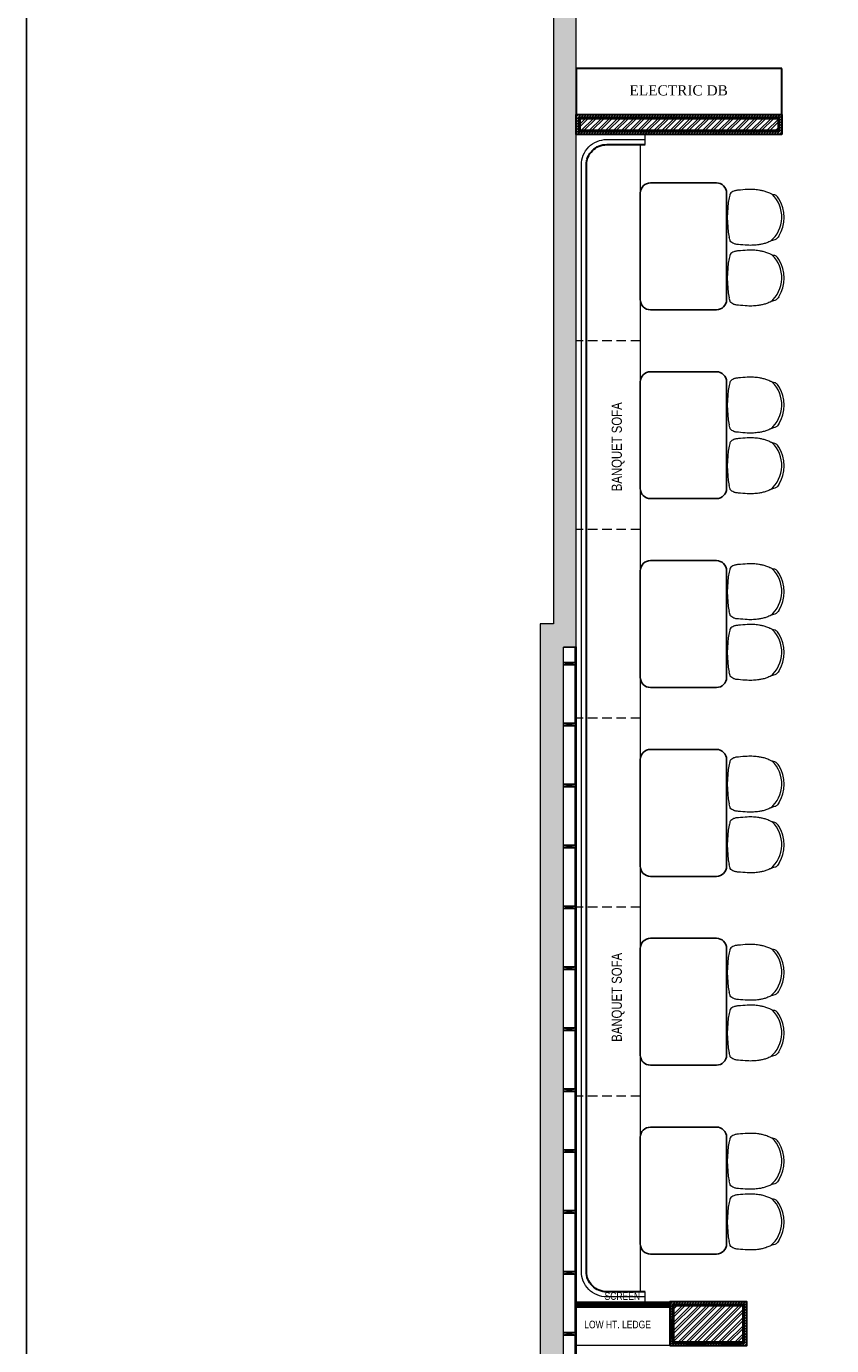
# Model space of a CAD drawing. Extents: x 3940905 to 4145695, y 925352 to 1109797.
# Tile 863 of 1056: x 4083333 to 4091264, y 986621 to 999614. Entities that reach past the tile are written whole.
import ezdxf

# ---------------------------------------------------------------- set-up
doc = ezdxf.new("R2010")
doc.units = 0
doc.header["$LTSCALE"] = 750
doc.header["$MEASUREMENT"] = 0
doc.linetypes.add('DASHED2', pattern=[0.375, 0.25, -0.125])
doc.layers.get('0').update_dxf_attribs({"linetype": 'CONTINUOUS', "lineweight": 0})
for name, color, linetype in [('AR-FURNITURE', 34, 'CONTINUOUS'), ('PARTITION', 16, 'CONTINUOUS'), ('S-Hatch_8', 7, 'CONTINUOUS'), ('TEXT', 7, 'CONTINUOUS')]:
    doc.layers.add(name, color=color, linetype=linetype)
for name, color, linetype, lineweight in [('CIVIL WALLS', 7, 'CONTINUOUS', 30), ('FURN', 15, 'CONTINUOUS', 5), ('HATCH', 7, 'CONTINUOUS', 0), ('wall', 7, 'CONTINUOUS', 25)]:
    doc.layers.add(name, color=color, linetype=linetype, lineweight=lineweight)
doc.styles.add('ARA-30', font='arial.ttf', dxfattribs={"width": 0.8, "height": 150})
doc.styles.add('CKD_Dimension Text', font='BOOKOS.TTF')
pattern_1 = [(45, (113076.044, -40245.907), (-13.25825215, 13.25825215), [])]
pattern_2 = [(45, (113076.044, -40245.91), (-39.77475644, 39.77475644), []), (45, (113102.56, -40245.91), (-39.77475644, 39.77475644), [])]
pattern_3 = [(50, (113076.044, -40245.907), (21.51780548, -1.88256405), [2.25, -24.75]), (355, (113076.044, -40245.907), (-4.16254001, 22.56576401), [1.8, -19.8]), (100.45144446, (113077.837, -40246.064), (17.3552654, 20.68319973), [1.91220576, -21.03426336]), (46.1842, (113076.044, -40239.907), (32.01723992, -4.96557842), [3.375, -37.125]), (96.6356355, (113078.712, -40240.32), (28.03985837, 29.22355802), [2.86831026, -31.5514128]), (351.184164, (113076.044, -40239.907), (28.03985835, 29.223558), [2.7, -29.70000003]), (21, (113079.044, -40241.407), (17.90721156, -12.07856672), [2.25, -24.75]), (326, (113079.044, -40241.407), (7.29945996, 21.75450135), [1.8, -19.8]), (71.45144474, (113080.536, -40242.414), (25.2066713, 9.67593458), [1.9122057, -21.03426336]), (37.5, (113076.044, -40245.907), (0.36479566, 9.986815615), [0, -19.56, 0, -20.1, 0, -19.875]), (7.5, (113076.044, -40245.907), (7.892086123, 11.832351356), [0, -11.46, 0, -19.11, 0, -7.575]), (327.5, (113069.354, -40245.907), (16.014673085, -0.676646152), [0, -7.5, 0, -23.4, 0, -31.05]), (317.5, (113066.354, -40245.907), (17.49558508, 3.00314947), [0, -9.75, 0, -15.54, 0, -22.05])]

msp = doc.modelspace()

# ---------------------------------------------------------------- hatches: boundary and pattern name
at = {"layer": 'CIVIL WALLS', "true_color": 0x136734}
h = msp.add_hatch(dxfattribs=at)
h.set_pattern_fill('AR-CONC', color=116, scale=3)
h.set_pattern_definition(pattern_3)
h.paths.add_polyline_path([(4090736.4, 998587.6), (4088787, 998587.6), (4088787, 998707.7), (4090736.4, 998707.7)], flags=16)
h.paths.add_polyline_path([(4090748.9, 998575.1), (4088774.5, 998575.1), (4088774.5, 998720.2), (4090748.9, 998720.2)])
h = msp.add_hatch(dxfattribs=at)
h.set_pattern_fill('AR-CONC', color=116, scale=3)
h.set_pattern_definition(pattern_3)
h.paths.add_polyline_path([(4089707, 986658.8), (4090392, 986658.8), (4090392, 987013.8), (4089707, 987013.8)], flags=16)
h.paths.add_polyline_path([(4089694.5, 986646.3), (4090404.5, 986646.3), (4090404.5, 987026.3), (4089694.5, 987026.3)])
at = {"layer": 'FURN'}
h = msp.add_hatch(dxfattribs=at)
h.set_pattern_fill('ANSI31', color=256)
h.set_pattern_definition([(45, (113076.04373, -40245.90724), (-0.0883883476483, 0.0883883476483), [])])
h.paths.add_polyline_path([(4088749.5, 987051.3), (4089669.5, 987051.3), (4089669.5, 987001.3), (4088749.5, 987001.3)])
at = {"layer": 'HATCH'}
h = msp.add_hatch(color=8, dxfattribs=at)
h.dxf.hatch_style = 1
h.paths.add_polyline_path([(4101119.5, 1007776.3), (4088524.5, 1007776.3), (4088524.5, 993731.3), (4088394.5, 993731.3), (4088394.5, 979768.3), (4088557.5, 979768.3), (4088557.5, 973244.3), (4089014.5, 973244.3), (4089014.5, 977818.3), (4089014.5, 979931.3), (4088624.5, 979931.3), (4088624.5, 993501.4), (4088749.5, 993501.3), (4088749.5, 1007546.3), (4101119.5, 1007546.3)])
at = {"layer": 'S-Hatch_8'}
h = msp.add_hatch(dxfattribs=at)
h.set_pattern_fill('ANSI31', color=6, scale=150)
h.set_pattern_definition(pattern_1)
h.paths.add_polyline_path([(4090748.9, 998575.1), (4088774.5, 998575.1), (4088774.5, 998720.2), (4090748.9, 998720.2)], flags=16)
h.paths.add_polyline_path([(4090773.9, 998550.1), (4088749.5, 998550.1), (4088749.5, 998745.2), (4090773.9, 998745.2)])
at = {"layer": 'S-Hatch_8', "true_color": 0x636466}
h = msp.add_hatch(dxfattribs=at)
h.set_pattern_fill('ANSI32', color=251, scale=150)
h.set_pattern_definition(pattern_2)
h.paths.add_polyline_path([(4090736.4, 998587.6), (4088787, 998587.6), (4088787, 998707.7), (4090736.4, 998707.7)])
at = {"layer": 'S-Hatch_8'}
h = msp.add_hatch(dxfattribs=at)
h.set_pattern_fill('ANSI31', color=6, scale=150)
h.set_pattern_definition(pattern_1)
h.paths.add_polyline_path([(4089694.5, 986646.3), (4090404.5, 986646.3), (4090404.5, 987026.3), (4089694.5, 987026.3)], flags=16)
h.paths.add_polyline_path([(4089669.5, 986621.3), (4090429.5, 986621.3), (4090429.5, 987051.3), (4089669.5, 987051.3)])
at = {"layer": 'S-Hatch_8', "true_color": 0x636466}
h = msp.add_hatch(dxfattribs=at)
h.set_pattern_fill('ANSI32', color=251, scale=150)
h.set_pattern_definition(pattern_2)
h.paths.add_polyline_path([(4089707, 986658.8), (4090392, 986658.8), (4090392, 987013.8), (4089707, 987013.8)])
h.paths.add_polyline_path([(4089702, 984933.8), (4090392, 984933.8), (4090392, 984568.8), (4089702, 984568.8)])

# ---------------------------------------------------------------- linework, layer by layer
at = {"layer": 'AR-FURNITURE'}
msp.add_lwpolyline([(4083332.9, 1009789.4), (4105919.4, 1009789.4), (4105919.4, 970817.7), (4083332.9, 970817.7)], close=True, dxfattribs=at)
at = {"layer": 'CIVIL WALLS', "color": 6}
for points in [[(4090773.9, 998550.1), (4088749.5, 998550.1), (4088749.5, 998745.2), (4090773.9, 998745.2)], [(4089669.5, 986621.3), (4090429.5, 986621.3), (4090429.5, 987051.3), (4089669.5, 987051.3)]]:
    msp.add_lwpolyline(points, close=True, dxfattribs=at)
at = {"layer": 'CIVIL WALLS', "color": 116, "true_color": 0x136734}
for points in [[(4090748.9, 998575.1), (4088774.5, 998575.1), (4088774.5, 998720.2), (4090748.9, 998720.2)], [(4089694.5, 986646.3), (4090404.5, 986646.3), (4090404.5, 987026.3), (4089694.5, 987026.3)]]:
    msp.add_lwpolyline(points, close=True, dxfattribs=at)
at = {"layer": 'CIVIL WALLS'}
for points in [[(4090736.4, 998587.6), (4088787, 998587.6), (4088787, 998707.7), (4090736.4, 998707.7)], [(4089707, 986658.8), (4090392, 986658.8), (4090392, 987013.8), (4089707, 987013.8)]]:
    msp.add_lwpolyline(points, close=True, dxfattribs=at)
at = {"layer": 'FURN'}
for p, q in [((4089429.2, 998450.1, 0.1), (4089429.2, 998550.1, 0.1)), ((4089379.2, 998450.1, 0.1), (4089379.2, 987151.3, 0)), ((4088749.5, 987004.8, 0.1), (4088749.5, 987662.9, 0.1)), ((4089429.2, 987051.3), (4089429.2, 987151.3))]:
    msp.add_line(p, q, dxfattribs=at)
at = {"layer": 'FURN', "linetype": 'DASHED2', "ltscale": 0.5}
for p, q in [((4089379.2, 996518.2), (4088749.2, 996518.2)), ((4089379.2, 994658.2), (4088749.2, 994658.2)), ((4089379.2, 992800.7, 0.1), (4088749.2, 992800.7)), ((4089379.2, 990938.2), (4088749.2, 990938.2)), ((4089379.2, 989078.2), (4088749.2, 989078.2))]:
    msp.add_line(p, q, dxfattribs=at)
at = {"layer": 'FURN', "lineweight": 30}
msp.add_lwpolyline([(4090773.9, 999200.2), (4088749.5, 999200.2), (4088749.5, 998745.2), (4090773.9, 998745.2)], close=True, dxfattribs=at)
at = {"layer": 'FURN'}
msp.add_lwpolyline([(4089429.2, 987101.3), (4089049.2, 987101.3, -0.4142136), (4088799.2, 987351.3), (4088799.2, 998250.1, -0.4142136), (4089049.2, 998500.1), (4089429.2, 998500.1)], format="xyb", dxfattribs=at)
at = {"layer": 'FURN', "lineweight": 30}
msp.add_lwpolyline([(4089429.2, 987151.3), (4089049.2, 987151.3, -0.4142136), (4088849.2, 987351.3), (4088849.2, 998250.1, -0.4142136), (4089049.2, 998450.1), (4089429.2, 998450.1)], format="xyb", dxfattribs=at)
at = {"layer": 'FURN', "lineweight": 25}
for points in [[(4089379.6, 996923.2), (4089379.6, 997973.2, -0.4142108), (4089479.6, 998073.2), (4090129.6, 998073.2, -0.4142163), (4090229.6, 997973.2), (4090229.5, 996923.2, -0.4142108), (4090129.5, 996823.2), (4089479.6, 996823.2, -0.4142163)], [(4089379.6, 995063.2), (4089379.6, 996113.2, -0.4142108), (4089479.6, 996213.2), (4090129.5, 996213.2, -0.4142163), (4090229.5, 996113.2), (4090229.5, 995063.2, -0.4142108), (4090129.5, 994963.2), (4089479.6, 994963.2, -0.4142163)], [(4089379.6, 993203.2), (4089379.6, 994253.2, -0.4142108), (4089479.6, 994353.2), (4090129.5, 994353.2, -0.4142163), (4090229.5, 994253.2), (4090229.5, 993203.2, -0.4142108), (4090129.5, 993103.2), (4089479.6, 993103.2, -0.4142163)], [(4089379.5, 991343.2), (4089379.6, 992393.2, -0.4142108), (4089479.6, 992493.2), (4090129.5, 992493.2, -0.4142163), (4090229.5, 992393.2), (4090229.5, 991343.2, -0.4142108), (4090129.5, 991243.2), (4089479.5, 991243.2, -0.4142163)], [(4089379.5, 989483.2), (4089379.5, 990533.2, -0.4142108), (4089479.5, 990633.2), (4090129.5, 990633.2, -0.4142163), (4090229.5, 990533.2), (4090229.5, 989483.2, -0.4142108), (4090129.5, 989383.2), (4089479.5, 989383.2, -0.4142163)], [(4089379.5, 987623.2), (4089379.5, 988673.2, -0.4142108), (4089479.5, 988773.2), (4090129.5, 988773.2, -0.4142163), (4090229.5, 988673.2), (4090229.5, 987623.2, -0.4142108), (4090129.5, 987523.2), (4089479.5, 987523.2, -0.4142163)]]:
    msp.add_lwpolyline(points, format="xyb", close=True, dxfattribs=at)
at = {"layer": 'FURN'}
msp.add_lwpolyline([(4088749.5, 987051.3), (4089669.5, 987051.3), (4089669.5, 987001.3), (4088749.5, 987001.3)], close=True, dxfattribs=at)
at = {"layer": 'FURN', "lineweight": 0, "ltscale": 2}
msp.add_lwpolyline([(4089669.5, 986621.3), (4088749.5, 986621.3), (4088749.5, 987001.3), (4089669.5, 987001.3)], close=True, dxfattribs=at)
at = {"layer": 'FURN', "ltscale": 2}
for centre, radius, start, end in [((4091323.7, 997733.4), 1086.6, 169.74552, 190.2765), ((4090463.6, 997736), 310.1, 309.8995, 46.37709), ((4090448, 997733.1), 347.8, 328.11996, 31.90068), ((4090463.6, 997138.3), 310.1, 309.8995, 46.37709), ((4091323.7, 997135.7), 1086.6, 169.74552, 190.2765), ((4090448, 997135.4), 347.8, 328.11996, 31.90068), ((4091323.7, 995884.3), 1086.6, 169.74552, 190.2765), ((4090463.6, 995886.9), 310.1, 309.8995, 46.37709), ((4090448, 995884), 347.8, 328.11996, 31.90068), ((4091323.7, 995286.6), 1086.6, 169.74552, 190.2765), ((4090463.6, 995289.2), 310.1, 309.8995, 46.37709), ((4090448, 995286.3), 347.8, 328.11996, 31.90068), ((4091323.7, 994046.3), 1086.6, 169.74552, 190.2765), ((4090463.6, 994049), 310.1, 309.8995, 46.37709), ((4090448, 994046), 347.8, 328.11996, 31.90068), ((4091323.7, 993448.6), 1086.6, 169.74552, 190.2765), ((4090463.6, 993451.3), 310.1, 309.8995, 46.37709), ((4090448, 993448.3), 347.8, 328.11996, 31.90068), ((4091323.7, 992150.8), 1086.6, 169.74552, 190.2765), ((4090463.6, 992153.5), 310.1, 309.8995, 46.37709), ((4090448, 992150.5), 347.8, 328.11996, 31.90068), ((4090463.6, 991555.8), 310.1, 309.8995, 46.37709), ((4091323.7, 991553.1), 1086.6, 169.74552, 190.2765), ((4090448, 991552.8), 347.8, 328.11996, 31.90068), ((4091323.7, 990297.5), 1086.6, 169.74552, 190.2765), ((4090463.6, 990300.2), 310.1, 309.8995, 46.37709), ((4090448, 990297.2), 347.8, 328.11996, 31.90068), ((4091323.7, 989699.8), 1086.6, 169.74552, 190.2765), ((4090463.6, 989702.5), 310.1, 309.8995, 46.37709), ((4090448, 989699.5), 347.8, 328.11996, 31.90068), ((4090463.6, 988439.4), 310.1, 309.8995, 46.37709), ((4091323.7, 988436.7), 1086.6, 169.74552, 190.2765), ((4090448, 988436.4), 347.8, 328.11996, 31.90068), ((4091323.7, 987839), 1086.6, 169.74552, 190.2765), ((4090463.6, 987841.7), 310.1, 309.8995, 46.37709), ((4090448, 987838.8), 347.8, 328.11996, 31.90068)]:
    msp.add_arc(centre, radius, start, end, dxfattribs=at)
for points in [[(4090743.2, 997916.8), (4090730.7, 997935.2), (4090717.8, 997947.6), (4090704.9, 997954), (4090681.8, 997959.6), (4090655.6, 997970.4), (4090617.7, 997985.9), (4090581.6, 997995.9), (4090546.8, 998002.3), (4090493.7, 998007.6), (4090433.9, 998007.6), (4090346.2, 998000.8), (4090313.9, 997996.4), (4090299.9, 997991.7), (4090281.9, 997981.2), (4090265.8, 997965.6), (4090261.8, 997951.8), (4090254.4, 997926.4)], [(4090743.3, 997549.4), (4090730.8, 997531), (4090717.8, 997518.7), (4090705, 997512.2), (4090681.9, 997506.6), (4090655.7, 997495.8), (4090617.8, 997480.3), (4090581.7, 997470.3), (4090546.9, 997463.9), (4090493.8, 997458.7), (4090433.9, 997458.7), (4090346.2, 997465.5), (4090314, 997469.8), (4090299.9, 997474.6), (4090281.9, 997485), (4090265.9, 997500.7), (4090261.8, 997514.4), (4090254.5, 997539.5)], [(4090743.2, 997319.1), (4090730.7, 997337.5), (4090717.8, 997349.9), (4090704.9, 997356.3), (4090681.8, 997361.9), (4090655.6, 997372.7), (4090617.7, 997388.2), (4090581.6, 997398.3), (4090546.8, 997404.6), (4090493.7, 997409.9), (4090433.9, 997409.9), (4090346.2, 997403.1), (4090313.9, 997398.7), (4090299.9, 997394), (4090281.9, 997383.5), (4090265.8, 997367.9), (4090261.8, 997354.1), (4090254.4, 997328.7)], [(4090743.3, 996951.7), (4090730.8, 996933.3), (4090717.8, 996921), (4090705, 996914.5), (4090681.9, 996908.9), (4090655.7, 996898.1), (4090617.8, 996882.6), (4090581.7, 996872.6), (4090546.9, 996866.2), (4090493.8, 996861), (4090433.9, 996861), (4090346.2, 996867.8), (4090314, 996872.1), (4090299.9, 996876.9), (4090281.9, 996887.3), (4090265.9, 996903), (4090261.8, 996916.7), (4090254.5, 996941.8)], [(4090743.2, 996067.7), (4090730.7, 996086.1), (4090717.8, 996098.5), (4090704.9, 996104.9), (4090681.8, 996110.5), (4090655.6, 996121.3), (4090617.7, 996136.8), (4090581.6, 996146.8), (4090546.8, 996153.2), (4090493.7, 996158.5), (4090433.9, 996158.5), (4090346.2, 996151.7), (4090313.9, 996147.3), (4090299.9, 996142.6), (4090281.9, 996132.1), (4090265.8, 996116.5), (4090261.8, 996102.7), (4090254.4, 996077.3)], [(4090743.3, 995700.3), (4090730.8, 995681.9), (4090717.8, 995669.6), (4090705, 995663.1), (4090681.9, 995657.5), (4090655.7, 995646.7), (4090617.8, 995631.2), (4090581.7, 995621.2), (4090546.9, 995614.8), (4090493.8, 995609.6), (4090433.9, 995609.6), (4090346.2, 995616.4), (4090314, 995620.7), (4090299.9, 995625.5), (4090281.9, 995635.9), (4090265.9, 995651.6), (4090261.8, 995665.3), (4090254.5, 995690.4)], [(4090743.2, 995470), (4090730.7, 995488.4), (4090717.8, 995500.8), (4090704.9, 995507.2), (4090681.8, 995512.8), (4090655.6, 995523.6), (4090617.7, 995539.1), (4090581.6, 995549.2), (4090546.8, 995555.5), (4090493.7, 995560.8), (4090433.9, 995560.8), (4090346.2, 995554), (4090313.9, 995549.6), (4090299.9, 995544.9), (4090281.9, 995534.4), (4090265.8, 995518.8), (4090261.8, 995505), (4090254.4, 995479.6)], [(4090743.3, 995102.6), (4090730.8, 995084.2), (4090717.8, 995071.9), (4090705, 995065.4), (4090681.9, 995059.8), (4090655.7, 995049), (4090617.8, 995033.5), (4090581.7, 995023.5), (4090546.9, 995017.1), (4090493.8, 995011.9), (4090433.9, 995011.9), (4090346.2, 995018.7), (4090314, 995023), (4090299.9, 995027.8), (4090281.9, 995038.2), (4090265.9, 995053.9), (4090261.8, 995067.6), (4090254.5, 995092.7)], [(4090743.2, 994229.8), (4090730.7, 994248.2), (4090717.8, 994260.5), (4090704.9, 994267), (4090681.8, 994272.6), (4090655.6, 994283.3), (4090617.7, 994298.8), (4090581.6, 994308.9), (4090546.8, 994315.3), (4090493.7, 994320.5), (4090433.9, 994320.5), (4090346.2, 994313.7), (4090313.9, 994309.4), (4090299.9, 994304.6), (4090281.9, 994294.1), (4090265.8, 994278.5), (4090261.8, 994264.7), (4090254.4, 994239.4)], [(4090743.3, 993862.4), (4090730.8, 993844), (4090717.8, 993831.6), (4090705, 993825.2), (4090681.9, 993819.6), (4090655.7, 993808.8), (4090617.8, 993793.3), (4090581.7, 993783.2), (4090546.9, 993776.9), (4090493.8, 993771.6), (4090433.9, 993771.6), (4090346.2, 993778.4), (4090314, 993782.7), (4090299.9, 993787.5), (4090281.9, 993798), (4090265.9, 993813.6), (4090261.8, 993827.4), (4090254.5, 993852.5)], [(4090743.2, 993632.1), (4090730.7, 993650.5), (4090717.8, 993662.8), (4090704.9, 993669.3), (4090681.8, 993674.9), (4090655.6, 993685.7), (4090617.7, 993701.1), (4090581.6, 993711.2), (4090546.8, 993717.6), (4090493.7, 993722.8), (4090433.9, 993722.8), (4090346.2, 993716), (4090313.9, 993711.7), (4090299.9, 993706.9), (4090281.9, 993696.4), (4090265.8, 993680.8), (4090261.8, 993667.1), (4090254.4, 993641.7)], [(4090743.3, 993264.7), (4090730.8, 993246.3), (4090717.8, 993233.9), (4090705, 993227.5), (4090681.9, 993221.9), (4090655.7, 993211.1), (4090617.8, 993195.6), (4090581.7, 993185.5), (4090546.9, 993179.2), (4090493.8, 993173.9), (4090433.9, 993173.9), (4090346.2, 993180.7), (4090314, 993185), (4090299.9, 993189.8), (4090281.9, 993200.3), (4090265.9, 993215.9), (4090261.8, 993229.7), (4090254.5, 993254.8)], [(4090743.2, 992334.3), (4090730.7, 992352.7), (4090717.8, 992365), (4090704.9, 992371.4), (4090681.8, 992377), (4090655.6, 992387.8), (4090617.7, 992403.3), (4090581.6, 992413.4), (4090546.8, 992419.8), (4090493.7, 992425), (4090433.9, 992425), (4090346.2, 992418.2), (4090313.9, 992413.9), (4090299.9, 992409.1), (4090281.9, 992398.6), (4090265.8, 992383), (4090261.8, 992369.2), (4090254.4, 992343.9)], [(4090743.3, 991966.8), (4090730.8, 991948.4), (4090717.8, 991936.1), (4090705, 991929.6), (4090681.9, 991924.1), (4090655.7, 991913.3), (4090617.8, 991897.8), (4090581.7, 991887.7), (4090546.9, 991881.3), (4090493.8, 991876.1), (4090433.9, 991876.1), (4090346.2, 991882.9), (4090314, 991887.2), (4090299.9, 991892), (4090281.9, 991902.5), (4090265.9, 991918.1), (4090261.8, 991931.9), (4090254.5, 991956.9)], [(4090743.2, 991736.6), (4090730.7, 991755), (4090717.8, 991767.3), (4090704.9, 991773.7), (4090681.8, 991779.3), (4090655.6, 991790.1), (4090617.7, 991805.6), (4090581.6, 991815.7), (4090546.8, 991822.1), (4090493.7, 991827.3), (4090433.9, 991827.3), (4090346.2, 991820.5), (4090313.9, 991816.2), (4090299.9, 991811.4), (4090281.9, 991800.9), (4090265.8, 991785.3), (4090261.8, 991771.5), (4090254.4, 991746.2)], [(4090743.3, 991369.1), (4090730.8, 991350.7), (4090717.8, 991338.4), (4090705, 991332), (4090681.9, 991326.4), (4090655.7, 991315.6), (4090617.8, 991300.1), (4090581.7, 991290), (4090546.9, 991283.6), (4090493.8, 991278.4), (4090433.9, 991278.4), (4090346.2, 991285.2), (4090314, 991289.5), (4090299.9, 991294.3), (4090281.9, 991304.8), (4090265.9, 991320.4), (4090261.8, 991334.2), (4090254.5, 991359.2)], [(4090743.2, 990481), (4090730.7, 990499.4), (4090717.8, 990511.7), (4090704.9, 990518.2), (4090681.8, 990523.8), (4090655.6, 990534.5), (4090617.7, 990550), (4090581.6, 990560.1), (4090546.8, 990566.5), (4090493.7, 990571.7), (4090433.9, 990571.7), (4090346.2, 990564.9), (4090313.9, 990560.6), (4090299.9, 990555.8), (4090281.9, 990545.3), (4090265.8, 990529.7), (4090261.8, 990515.9), (4090254.4, 990490.6)], [(4090743.3, 990113.6), (4090730.8, 990095.2), (4090717.8, 990082.8), (4090705, 990076.4), (4090681.9, 990070.8), (4090655.7, 990060), (4090617.8, 990044.5), (4090581.7, 990034.4), (4090546.9, 990028), (4090493.8, 990022.8), (4090433.9, 990022.8), (4090346.2, 990029.6), (4090314, 990033.9), (4090299.9, 990038.7), (4090281.9, 990049.2), (4090265.9, 990064.8), (4090261.8, 990078.6), (4090254.5, 990103.7)], [(4090743.2, 989883.3), (4090730.7, 989901.7), (4090717.8, 989914), (4090704.9, 989920.5), (4090681.8, 989926.1), (4090655.6, 989936.8), (4090617.7, 989952.3), (4090581.6, 989962.4), (4090546.8, 989968.8), (4090493.7, 989974), (4090433.9, 989974), (4090346.2, 989967.2), (4090313.9, 989962.9), (4090299.9, 989958.1), (4090281.9, 989947.6), (4090265.8, 989932), (4090261.8, 989918.3), (4090254.4, 989892.9)], [(4090743.3, 989515.9), (4090730.8, 989497.5), (4090717.8, 989485.1), (4090705, 989478.7), (4090681.9, 989473.1), (4090655.7, 989462.3), (4090617.8, 989446.8), (4090581.7, 989436.7), (4090546.9, 989430.4), (4090493.8, 989425.1), (4090433.9, 989425.1), (4090346.2, 989431.9), (4090314, 989436.2), (4090299.9, 989441), (4090281.9, 989451.5), (4090265.9, 989467.1), (4090261.8, 989480.9), (4090254.5, 989506)], [(4090743.2, 988620.2), (4090730.7, 988638.6), (4090717.8, 988651), (4090704.9, 988657.4), (4090681.8, 988663), (4090655.6, 988673.8), (4090617.7, 988689.3), (4090581.6, 988699.3), (4090546.8, 988705.7), (4090493.7, 988711), (4090433.9, 988711), (4090346.2, 988704.2), (4090313.9, 988699.8), (4090299.9, 988695), (4090281.9, 988684.6), (4090265.8, 988668.9), (4090261.8, 988655.2), (4090254.4, 988629.8)], [(4090743.3, 988252.8), (4090730.8, 988234.4), (4090717.8, 988222), (4090705, 988215.6), (4090681.9, 988210), (4090655.7, 988199.2), (4090617.8, 988183.7), (4090581.7, 988173.7), (4090546.9, 988167.3), (4090493.8, 988162), (4090433.9, 988162), (4090346.2, 988168.8), (4090314, 988173.2), (4090299.9, 988178), (4090281.9, 988188.4), (4090265.9, 988204.1), (4090261.8, 988217.8), (4090254.5, 988242.9)], [(4090743.2, 988022.5), (4090730.7, 988040.9), (4090717.8, 988053.3), (4090704.9, 988059.7), (4090681.8, 988065.3), (4090655.6, 988076.1), (4090617.7, 988091.6), (4090581.6, 988101.6), (4090546.8, 988108), (4090493.7, 988113.3), (4090433.9, 988113.3), (4090346.2, 988106.5), (4090313.9, 988102.1), (4090299.9, 988097.3), (4090281.9, 988086.9), (4090265.8, 988071.3), (4090261.8, 988057.5), (4090254.4, 988032.1)], [(4090743.3, 987655.1), (4090730.8, 987636.7), (4090717.8, 987624.3), (4090705, 987617.9), (4090681.9, 987612.3), (4090655.7, 987601.5), (4090617.8, 987586), (4090581.7, 987576), (4090546.9, 987569.6), (4090493.8, 987564.3), (4090433.9, 987564.3), (4090346.2, 987571.2), (4090314, 987575.5), (4090299.9, 987580.3), (4090281.9, 987590.7), (4090265.9, 987606.4), (4090261.8, 987620.1), (4090254.5, 987645.2)]]:
    msp.add_spline(points, degree=3, dxfattribs=at)
at = {"layer": 'PARTITION', "color": 8, "ltscale": 2}
for p, q in [((4088624.5, 993350.6), (4088737.5, 993325.6)), ((4088624.5, 993325.6), (4088737.5, 993350.6)), ((4088624.5, 992750.6), (4088737.5, 992725.6)), ((4088624.5, 992725.6), (4088737.5, 992750.6)), ((4088624.5, 992150.6), (4088737.5, 992125.6)), ((4088624.5, 992125.6), (4088737.5, 992150.6)), ((4088624.5, 991550.6), (4088737.5, 991525.6)), ((4088624.5, 991525.6), (4088737.5, 991550.6)), ((4088624.5, 990950.6), (4088737.5, 990925.6)), ((4088624.5, 990925.6), (4088737.5, 990950.6)), ((4088624.5, 990350.6), (4088737.5, 990325.6)), ((4088624.5, 990325.6), (4088737.5, 990350.6)), ((4088624.5, 989750.6), (4088737.5, 989725.6)), ((4088624.5, 989725.6), (4088737.5, 989750.6)), ((4088624.5, 989150.6), (4088737.5, 989125.6)), ((4088624.5, 989125.6), (4088737.5, 989150.6)), ((4088624.5, 988550.6), (4088737.5, 988525.6)), ((4088624.5, 988525.6), (4088737.5, 988550.6)), ((4088624.5, 987950.6), (4088737.5, 987925.6)), ((4088624.5, 987925.6), (4088737.5, 987950.6)), ((4088624.5, 987350.6), (4088737.5, 987325.6)), ((4088624.5, 987325.6), (4088737.5, 987350.6)), ((4088624.5, 986750.6), (4088737.5, 986725.6)), ((4088624.5, 986725.6), (4088737.5, 986750.6))]:
    msp.add_line(p, q, dxfattribs=at)
at = {"layer": 'PARTITION', "ltscale": 2}
msp.add_lwpolyline([(4088737.5, 979931.3), (4088749.5, 979931.3), (4088749.5, 993501.3), (4088737.5, 993501.3)], close=True, dxfattribs=at)
for points in [[(4088624.5, 993350.6), (4088737.5, 993350.6), (4088737.5, 993325.6), (4088624.5, 993325.6), (4088624.5, 993350.6)], [(4088624.5, 992750.6), (4088737.5, 992750.6), (4088737.5, 992725.6), (4088624.5, 992725.6), (4088624.5, 992750.6)], [(4088624.5, 992150.6), (4088737.5, 992150.6), (4088737.5, 992125.6), (4088624.5, 992125.6), (4088624.5, 992150.6)], [(4088624.5, 991550.6), (4088737.5, 991550.6), (4088737.5, 991525.6), (4088624.5, 991525.6), (4088624.5, 991550.6)], [(4088624.5, 990950.6), (4088737.5, 990950.6), (4088737.5, 990925.6), (4088624.5, 990925.6), (4088624.5, 990950.6)], [(4088624.5, 990350.6), (4088737.5, 990350.6), (4088737.5, 990325.6), (4088624.5, 990325.6), (4088624.5, 990350.6)], [(4088624.5, 989750.6), (4088737.5, 989750.6), (4088737.5, 989725.6), (4088624.5, 989725.6), (4088624.5, 989750.6)], [(4088624.5, 989150.6), (4088737.5, 989150.6), (4088737.5, 989125.6), (4088624.5, 989125.6), (4088624.5, 989150.6)], [(4088624.5, 988550.6), (4088737.5, 988550.6), (4088737.5, 988525.6), (4088624.5, 988525.6), (4088624.5, 988550.6)], [(4088624.5, 987950.6), (4088737.5, 987950.6), (4088737.5, 987925.6), (4088624.5, 987925.6), (4088624.5, 987950.6)], [(4088624.5, 987350.6), (4088737.5, 987350.6), (4088737.5, 987325.6), (4088624.5, 987325.6), (4088624.5, 987350.6)], [(4088624.5, 986750.6), (4088737.5, 986750.6), (4088737.5, 986725.6), (4088624.5, 986725.6), (4088624.5, 986750.6)]]:
    msp.add_lwpolyline(points, dxfattribs=at)
at = {"layer": 'wall', "lineweight": 0, "ltscale": 2}
msp.add_lwpolyline([(4101119.5, 1007776.3), (4088524.5, 1007776.3), (4088524.5, 993731.3), (4088394.5, 993731.3), (4088394.5, 979768.3), (4088557.5, 979768.3), (4088557.5, 973244.3), (4089014.5, 973244.3), (4089014.5, 979931.3), (4088624.5, 979931.3), (4088624.5, 993501.4), (4088749.5, 993501.3), (4088749.5, 1007546.3), (4101119.5, 1007546.3)], close=True, dxfattribs=at)
msp.add_lwpolyline([(4088749.5, 980233.1), (4088749.5, 993501.3), (4088624.5, 993501.3)], dxfattribs=at)

# ---------------------------------------------------------------- texts
at = {"color": 30, "insert": (4089757.4, 999034.6), "char_height": 100, "width": 1543.471, "attachment_point": 2, "line_spacing_factor": 1.022253, "style": 'CKD_Dimension Text'}
msp.add_mtext('ELECTRIC DB', dxfattribs=at)
at = {"layer": 'TEXT', "char_height": 100, "width": 2172.229, "attachment_point": 1, "rotation": 90, "style": 'ARA-30'}
for insert in [(4089098.1, 994387.9), (4089098.1, 988965.2)]:
    msp.add_mtext('\\pxqc;BANQUET SOFA ', dxfattribs=dict(at, insert=insert))
at = {"layer": 'TEXT', "char_height": 75, "attachment_point": 1, "style": 'ARA-30'}
for s, insert, width in [('SCREEN ', (4089027.8, 987146.7), 726.464), ('LOW HT. LEDGE', (4088827.7, 986866.7), 976.277)]:
    msp.add_mtext(s, dxfattribs=dict(at, insert=insert, width=width))

doc.saveas('drawing.dxf')
